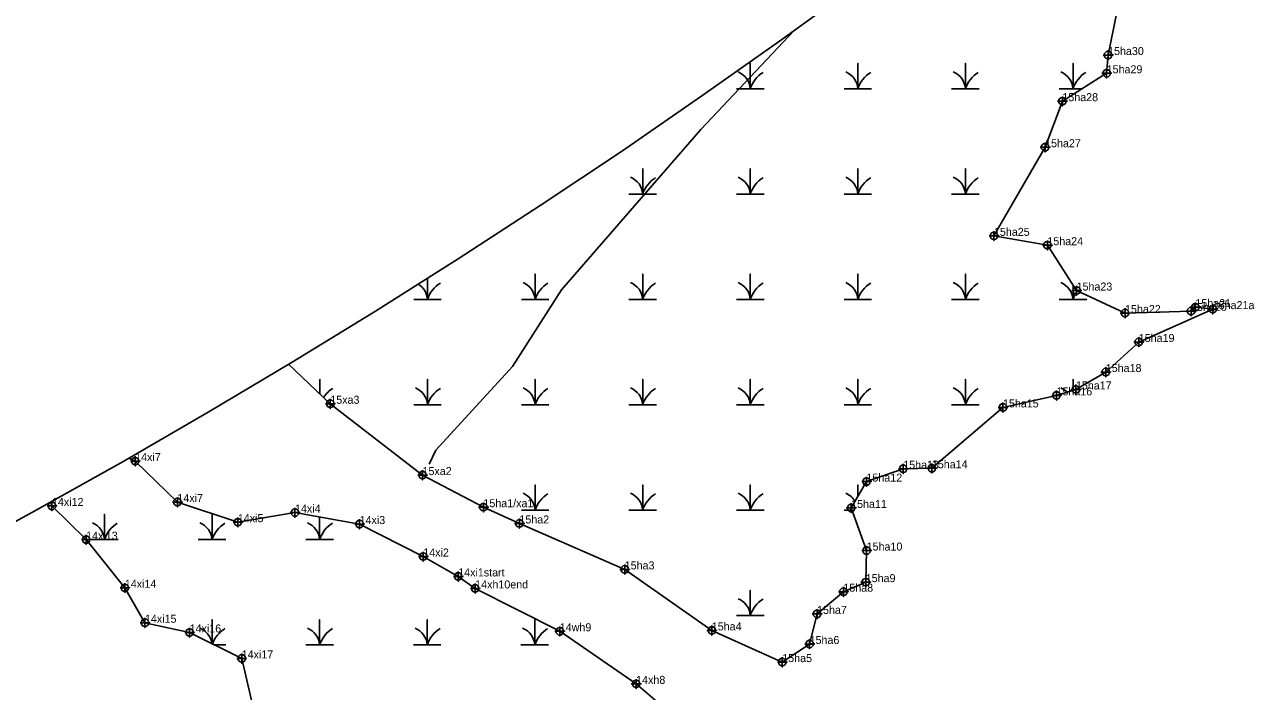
# Model space of a CAD drawing. Extents: x 2071991 to 2268989, y 436479 to 469629.
# Drawn here: x 2264295 to 2265063, y 443228 to 443644 of the extents above; entities that cross this region are included whole.
import ezdxf

# ---------------------------------------------------------------- set-up
doc = ezdxf.new("R2010")
doc.units = 0
for name, color, linetype in [('approx_PSA', 7, 'Continuous'), ('Exist Environmental Wetland Boundary', 7, 'Continuous'), ('Exist Environmental Wetland Boundary Cogo Comment', 7, 'Continuous'), ('Exist Environmental Wetland Boundary Cogo Point CELL', 7, 'Continuous'), ('Exist Hydro Jurisdictional Stream or Body of Water NEU Mitigable', 7, 'Continuous'), ('Exist Hydro Swamp or Marsh', 7, 'Continuous')]:
    doc.layers.add(name, color=color, linetype=linetype)

msp = doc.modelspace()

# ---------------------------------------------------------------- linework, layer by layer
at = {"layer": 'approx_PSA'}
for p, q in [((2264768.22, 443634.57), (2264817.62, 443670.41)), ((2264718.36, 443599.38), (2264768.22, 443634.57)), ((2264668.04, 443564.82), (2264718.36, 443599.38)), ((2264617.29, 443530.92), (2264668.04, 443564.82)), ((2264566.1, 443497.68), (2264617.29, 443530.92)), ((2264514.49, 443465.1), (2264566.1, 443497.68)), ((2264462.46, 443433.19), (2264514.49, 443465.1)), ((2264410.03, 443401.96), (2264462.46, 443433.19)), ((2264357.2, 443371.4), (2264410.03, 443401.96)), ((2264303.97, 443341.53), (2264357.2, 443371.4)), ((2264250.37, 443312.35), (2264303.97, 443341.53))]:
    msp.add_line(p, q, dxfattribs=at)
at = {"layer": 'Exist Environmental Wetland Boundary'}
for points in [[(2264977.37, 443650.65), (2264972.1, 443624.96), (2264971.2, 443613.56), (2264943.54, 443596.15), (2264932.75, 443567.39), (2264900.79, 443512.04), (2264934.17, 443506.21), (2264952.41, 443477.9), (2264982.67, 443463.84), (2265023.89, 443465.08), (2265026.62, 443467.53), (2265037.47, 443466.29), (2264991.27, 443445.76), (2264970.65, 443426.99), (2264951.99, 443416.13), (2264939.88, 443412.42), (2264906.42, 443404.91), (2264862.01, 443366.93), (2264844.11, 443366.6), (2264821.16, 443358.6), (2264811.58, 443342.12), (2264821.27, 443315.53), (2264820.7, 443295.81), (2264806.74, 443289.84), (2264790.29, 443275.96), (2264785.62, 443257.18), (2264768.55, 443245.87), (2264724.54, 443265.69), (2264670.16, 443303.76), (2264604.36, 443332.46), (2264581.87, 443342.6)], [(2264581.87, 443342.6), (2264543.81, 443362.66), (2264486.22, 443407.19), (2264460.21, 443431.85)], [(2264360.42, 443373.27), (2264364.33, 443371.38), (2264390.73, 443345.82), (2264428.47, 443333.26), (2264464.16, 443339.25), (2264504.52, 443332.09), (2264544.3, 443311.82), (2264566.12, 443299.38), (2264576.72, 443291.89)], [(2264223.31, 443170.74), (2264357.83, 443154.1), (2264403.79, 443177.74), (2264439.35, 443212.19), (2264430.87, 443248.17), (2264398.35, 443264.38), (2264370.42, 443270.46), (2264357.87, 443292.26), (2264333.71, 443322.37), (2264312.34, 443343.4), (2264311.59, 443345.81)], [(2264576.72, 443291.89), (2264629.57, 443265.14), (2264677.27, 443232.29), (2264718.18, 443197.36), (2264732.9, 443166.21), (2264757.9, 443162.2), (2264765.63, 443135.17), (2264753.88, 443110.59), (2264729.53, 443105.02), (2264706.61, 443072.05)]]:
    msp.add_lwpolyline(points, dxfattribs=at)
at = {"layer": 'Exist Environmental Wetland Boundary Cogo Point CELL'}
for points in [[(2264972.1, 443627.96), (2264972.1, 443621.96), (2264972.1, 443624.96), (2264975.1, 443624.96), (2264969.1, 443624.96)], [(2264971.2, 443616.56), (2264971.2, 443610.56), (2264971.2, 443613.56), (2264974.2, 443613.56), (2264968.2, 443613.56)], [(2264943.54, 443599.15), (2264943.54, 443593.15), (2264943.54, 443596.15), (2264946.54, 443596.15), (2264940.54, 443596.15)], [(2264932.75, 443570.39), (2264932.75, 443564.39), (2264932.75, 443567.39), (2264935.75, 443567.39), (2264929.75, 443567.39)], [(2264900.79, 443515.04), (2264900.79, 443509.04), (2264900.79, 443512.04), (2264903.79, 443512.04), (2264897.79, 443512.04)], [(2264934.17, 443509.21), (2264934.17, 443503.21), (2264934.17, 443506.21), (2264937.17, 443506.21), (2264931.17, 443506.21)], [(2264952.41, 443480.9), (2264952.41, 443474.9), (2264952.41, 443477.9), (2264955.41, 443477.9), (2264949.41, 443477.9)], [(2265026.62, 443470.53), (2265026.62, 443464.53), (2265026.62, 443467.53), (2265029.62, 443467.53), (2265023.62, 443467.53)], [(2265037.47, 443469.29), (2265037.47, 443463.29), (2265037.47, 443466.29), (2265040.47, 443466.29), (2265034.47, 443466.29)], [(2264982.67, 443466.84), (2264982.67, 443460.84), (2264982.67, 443463.84), (2264985.67, 443463.84), (2264979.67, 443463.84)], [(2265023.89, 443468.08), (2265023.89, 443462.08), (2265023.89, 443465.08), (2265026.89, 443465.08), (2265020.89, 443465.08)], [(2264991.27, 443448.76), (2264991.27, 443442.76), (2264991.27, 443445.76), (2264994.27, 443445.76), (2264988.27, 443445.76)], [(2264970.65, 443429.99), (2264970.65, 443423.99), (2264970.65, 443426.99), (2264973.65, 443426.99), (2264967.65, 443426.99)], [(2264951.99, 443419.13), (2264951.99, 443413.13), (2264951.99, 443416.13), (2264954.99, 443416.13), (2264948.99, 443416.13)], [(2264486.22, 443410.19), (2264486.22, 443404.19), (2264486.22, 443407.19), (2264489.22, 443407.19), (2264483.22, 443407.19)], [(2264906.42, 443407.91), (2264906.42, 443401.91), (2264906.42, 443404.91), (2264909.42, 443404.91), (2264903.42, 443404.91)], [(2264939.88, 443415.42), (2264939.88, 443409.42), (2264939.88, 443412.42), (2264942.88, 443412.42), (2264936.88, 443412.42)], [(2264364.33, 443374.38), (2264364.33, 443368.38), (2264364.33, 443371.38), (2264367.33, 443371.38), (2264361.33, 443371.38)], [(2264844.11, 443369.6), (2264844.11, 443363.6), (2264844.11, 443366.6), (2264847.11, 443366.6), (2264841.11, 443366.6)], [(2264862.01, 443369.93), (2264862.01, 443363.93), (2264862.01, 443366.93), (2264865.01, 443366.93), (2264859.01, 443366.93)], [(2264543.81, 443365.66), (2264543.81, 443359.66), (2264543.81, 443362.66), (2264546.81, 443362.66), (2264540.81, 443362.66)], [(2264821.16, 443361.6), (2264821.16, 443355.6), (2264821.16, 443358.6), (2264824.16, 443358.6), (2264818.16, 443358.6)], [(2264312.34, 443346.4), (2264312.34, 443340.4), (2264312.34, 443343.4), (2264315.34, 443343.4), (2264309.34, 443343.4)], [(2264390.73, 443348.82), (2264390.73, 443342.82), (2264390.73, 443345.82), (2264393.73, 443345.82), (2264387.73, 443345.82)], [(2264464.16, 443342.25), (2264464.16, 443336.25), (2264464.16, 443339.25), (2264467.16, 443339.25), (2264461.16, 443339.25)], [(2264581.87, 443345.6), (2264581.87, 443339.6), (2264581.87, 443342.6), (2264584.87, 443342.6), (2264578.87, 443342.6)], [(2264811.58, 443345.12), (2264811.58, 443339.12), (2264811.58, 443342.12), (2264814.58, 443342.12), (2264808.58, 443342.12)], [(2264428.47, 443336.26), (2264428.47, 443330.26), (2264428.47, 443333.26), (2264431.47, 443333.26), (2264425.47, 443333.26)], [(2264504.52, 443335.09), (2264504.52, 443329.09), (2264504.52, 443332.09), (2264507.52, 443332.09), (2264501.52, 443332.09)], [(2264604.36, 443335.46), (2264604.36, 443329.46), (2264604.36, 443332.46), (2264607.36, 443332.46), (2264601.36, 443332.46)], [(2264333.71, 443325.37), (2264333.71, 443319.37), (2264333.71, 443322.37), (2264336.71, 443322.37), (2264330.71, 443322.37)], [(2264821.27, 443318.53), (2264821.27, 443312.53), (2264821.27, 443315.53), (2264824.27, 443315.53), (2264818.27, 443315.53)], [(2264544.3, 443314.82), (2264544.3, 443308.82), (2264544.3, 443311.82), (2264547.3, 443311.82), (2264541.3, 443311.82)], [(2264566.12, 443302.38), (2264566.12, 443296.38), (2264566.12, 443299.38), (2264569.12, 443299.38), (2264563.12, 443299.38)], [(2264670.16, 443306.76), (2264670.16, 443300.76), (2264670.16, 443303.76), (2264673.16, 443303.76), (2264667.16, 443303.76)], [(2264357.87, 443295.26), (2264357.87, 443289.26), (2264357.87, 443292.26), (2264360.87, 443292.26), (2264354.87, 443292.26)], [(2264576.72, 443294.89), (2264576.72, 443288.89), (2264576.72, 443291.89), (2264579.72, 443291.89), (2264573.72, 443291.89)], [(2264806.74, 443292.84), (2264806.74, 443286.84), (2264806.74, 443289.84), (2264809.74, 443289.84), (2264803.74, 443289.84)], [(2264820.7, 443298.81), (2264820.7, 443292.81), (2264820.7, 443295.81), (2264823.7, 443295.81), (2264817.7, 443295.81)], [(2264790.29, 443278.96), (2264790.29, 443272.96), (2264790.29, 443275.96), (2264793.29, 443275.96), (2264787.29, 443275.96)], [(2264370.42, 443273.46), (2264370.42, 443267.46), (2264370.42, 443270.46), (2264373.42, 443270.46), (2264367.42, 443270.46)], [(2264398.35, 443267.38), (2264398.35, 443261.38), (2264398.35, 443264.38), (2264401.35, 443264.38), (2264395.35, 443264.38)], [(2264629.57, 443268.14), (2264629.57, 443262.14), (2264629.57, 443265.14), (2264632.57, 443265.14), (2264626.57, 443265.14)], [(2264724.54, 443268.69), (2264724.54, 443262.69), (2264724.54, 443265.69), (2264727.54, 443265.69), (2264721.54, 443265.69)], [(2264785.62, 443260.18), (2264785.62, 443254.18), (2264785.62, 443257.18), (2264788.62, 443257.18), (2264782.62, 443257.18)], [(2264430.87, 443251.17), (2264430.87, 443245.17), (2264430.87, 443248.17), (2264433.87, 443248.17), (2264427.87, 443248.17)], [(2264768.55, 443248.87), (2264768.55, 443242.87), (2264768.55, 443245.87), (2264771.55, 443245.87), (2264765.55, 443245.87)], [(2264677.27, 443235.29), (2264677.27, 443229.29), (2264677.27, 443232.29), (2264680.27, 443232.29), (2264674.27, 443232.29)]]:
    msp.add_lwpolyline(points, dxfattribs=at)
for centre in [(2264972.1, 443624.96), (2264971.2, 443613.56), (2264943.54, 443596.15), (2264932.75, 443567.39), (2264900.79, 443512.04), (2264934.17, 443506.21), (2264952.41, 443477.9), (2265026.62, 443467.53), (2264982.67, 443463.84), (2265023.89, 443465.08), (2265037.47, 443466.29), (2264991.27, 443445.76), (2264970.65, 443426.99), (2264951.99, 443416.13), (2264486.22, 443407.19), (2264939.88, 443412.42), (2264906.42, 443404.91), (2264364.33, 443371.38), (2264543.81, 443362.66), (2264844.11, 443366.6), (2264862.01, 443366.93), (2264821.16, 443358.6), (2264390.73, 443345.82), (2264312.34, 443343.4), (2264464.16, 443339.25), (2264581.87, 443342.6), (2264811.58, 443342.12), (2264428.47, 443333.26), (2264504.52, 443332.09), (2264604.36, 443332.46), (2264333.71, 443322.37), (2264821.27, 443315.53), (2264544.3, 443311.82), (2264566.12, 443299.38), (2264670.16, 443303.76), (2264357.87, 443292.26), (2264576.72, 443291.89), (2264820.7, 443295.81), (2264806.74, 443289.84), (2264790.29, 443275.96), (2264370.42, 443270.46), (2264398.35, 443264.38), (2264629.57, 443265.14), (2264724.54, 443265.69), (2264785.62, 443257.18), (2264430.87, 443248.17), (2264768.55, 443245.87), (2264677.27, 443232.29)]:
    msp.add_circle(centre, 2.34, dxfattribs=at)
at = {"layer": 'Exist Hydro Jurisdictional Stream or Body of Water NEU Mitigable'}
msp.add_lwpolyline([(2264776.06, 443640.26), (2264717.64, 443578.56), (2264630.59, 443478.37), (2264600.12, 443430.46), (2264552.24, 443378.19), (2264547.89, 443369.48)], dxfattribs=at)
at = {"layer": 'Exist Hydro Swamp or Marsh'}
for p, q in [((2264487.03, 443406.56), (2264488.36, 443406.56)), ((2264807.17, 443340.78), (2264812.07, 443340.78)), ((2264413.99, 443256.58), (2264420.94, 443256.58))]:
    msp.add_line(p, q, dxfattribs=at)
for points in [[(2264739.97, 443603.91), (2264748.57, 443603.91), (2264748.57, 443619.69), (2264748.57, 443603.91), (2264757.17, 443603.91)], [(2264807.17, 443603.91), (2264815.77, 443603.91), (2264815.77, 443619.69), (2264815.77, 443603.91), (2264824.37, 443603.91)], [(2264874.37, 443603.91), (2264882.98, 443603.91), (2264882.98, 443619.69), (2264882.98, 443603.91), (2264891.58, 443603.91)], [(2264941.58, 443603.91), (2264950.18, 443603.91), (2264950.18, 443619.69), (2264950.18, 443603.91), (2264955.86, 443603.91)], [(2264672.76, 443538.13), (2264681.37, 443538.13), (2264681.37, 443553.91), (2264681.37, 443538.13), (2264689.97, 443538.13)], [(2264739.97, 443538.13), (2264748.57, 443538.13), (2264748.57, 443553.91), (2264748.57, 443538.13), (2264757.17, 443538.13)], [(2264807.17, 443538.13), (2264815.77, 443538.13), (2264815.77, 443553.91), (2264815.77, 443538.13), (2264824.37, 443538.13)], [(2264874.37, 443538.13), (2264882.98, 443538.13), (2264882.98, 443553.91), (2264882.98, 443538.13), (2264891.58, 443538.13)], [(2264538.36, 443472.35), (2264546.96, 443472.35), (2264546.96, 443485.6)], [(2264546.96, 443485.6), (2264546.96, 443472.35), (2264555.56, 443472.35)], [(2264605.56, 443472.35), (2264614.16, 443472.35), (2264614.16, 443488.13), (2264614.16, 443472.35), (2264622.76, 443472.35)], [(2264672.76, 443472.35), (2264681.37, 443472.35), (2264681.37, 443488.13), (2264681.37, 443472.35), (2264689.97, 443472.35)], [(2264739.97, 443472.35), (2264748.57, 443472.35), (2264748.57, 443488.13), (2264748.57, 443472.35), (2264757.17, 443472.35)], [(2264807.17, 443472.35), (2264815.77, 443472.35), (2264815.77, 443488.13), (2264815.77, 443472.35), (2264824.37, 443472.35)], [(2264874.37, 443472.35), (2264882.98, 443472.35), (2264882.98, 443488.13), (2264882.98, 443472.35), (2264891.58, 443472.35)], [(2264941.58, 443472.35), (2264950.18, 443472.35), (2264950.18, 443481.36)], [(2264950.18, 443481.36), (2264950.18, 443472.35), (2264958.78, 443472.35)], [(2264479.76, 443413.32), (2264479.76, 443422.35), (2264479.76, 443413.32)], [(2264538.36, 443406.56), (2264546.96, 443406.56), (2264546.96, 443422.35), (2264546.96, 443406.56), (2264555.56, 443406.56)], [(2264605.56, 443406.56), (2264614.16, 443406.56), (2264614.16, 443422.35), (2264614.16, 443406.56), (2264622.76, 443406.56)], [(2264672.76, 443406.56), (2264681.37, 443406.56), (2264681.37, 443422.35), (2264681.37, 443406.56), (2264689.97, 443406.56)], [(2264739.97, 443406.56), (2264748.57, 443406.56), (2264748.57, 443422.35), (2264748.57, 443406.56), (2264757.17, 443406.56)], [(2264807.17, 443406.56), (2264815.77, 443406.56), (2264815.77, 443422.35), (2264815.77, 443406.56), (2264824.37, 443406.56)], [(2264874.37, 443406.56), (2264882.98, 443406.56), (2264882.98, 443422.35), (2264882.98, 443406.56), (2264891.58, 443406.56)], [(2264950.18, 443415.58), (2264950.18, 443422.35), (2264950.18, 443415.58)], [(2264605.56, 443340.78), (2264614.16, 443340.78), (2264614.16, 443356.56), (2264614.16, 443340.78), (2264622.76, 443340.78)], [(2264672.76, 443340.78), (2264681.37, 443340.78), (2264681.37, 443356.56), (2264681.37, 443340.78), (2264689.97, 443340.78)], [(2264739.97, 443340.78), (2264748.57, 443340.78), (2264748.57, 443356.56), (2264748.57, 443340.78), (2264757.17, 443340.78)], [(2264815.77, 443349.34), (2264815.77, 443356.56), (2264815.77, 443349.34)], [(2264336.53, 443322.36), (2264345.13, 443322.36), (2264345.13, 443338.14), (2264345.13, 443322.36), (2264353.74, 443322.36)], [(2264403.74, 443322.36), (2264412.34, 443322.36), (2264412.34, 443338.14), (2264412.34, 443322.36), (2264420.94, 443322.36)], [(2264470.94, 443322.36), (2264479.54, 443322.36), (2264479.54, 443336.52)], [(2264479.54, 443336.52), (2264479.54, 443322.36), (2264488.14, 443322.36)], [(2264739.97, 443275), (2264748.57, 443275), (2264748.57, 443290.78), (2264748.57, 443275), (2264757.17, 443275)], [(2264412.34, 443257.4), (2264412.34, 443272.36), (2264412.34, 443257.4)], [(2264470.94, 443256.58), (2264479.54, 443256.58), (2264479.54, 443272.36), (2264479.54, 443256.58), (2264488.14, 443256.58)], [(2264538.14, 443256.58), (2264546.74, 443256.58), (2264546.74, 443272.36), (2264546.74, 443256.58), (2264555.34, 443256.58)], [(2264605.34, 443256.58), (2264613.95, 443256.58), (2264613.95, 443272.36), (2264613.95, 443256.58), (2264622.55, 443256.58)]]:
    msp.add_lwpolyline(points, dxfattribs=at)
for centre, radius, start, end in [((2264736.3, 443603.02), 12.3, 4.14034, 67.53497), ((2264766.81, 443597.85), 19.22, 122.12745, 161.62219), ((2264803.51, 443603.02), 12.3, 4.14034, 67.53497), ((2264834.01, 443597.85), 19.22, 122.12745, 161.62219), ((2264870.71, 443603.02), 12.3, 4.14034, 67.53497), ((2264901.22, 443597.85), 19.22, 122.12745, 161.62219), ((2264937.91, 443603.02), 12.3, 4.14034, 67.53497), ((2264968.42, 443597.85), 19.22, 122.12745, 161.62219), ((2264669.1, 443537.24), 12.3, 4.14034, 67.53497), ((2264699.61, 443532.07), 19.22, 122.12745, 161.62219), ((2264736.3, 443537.24), 12.3, 4.14034, 67.53497), ((2264766.81, 443532.07), 19.22, 122.12745, 161.62219), ((2264803.51, 443537.24), 12.3, 4.14034, 67.53497), ((2264834.01, 443532.07), 19.22, 122.12745, 161.62219), ((2264870.71, 443537.24), 12.3, 4.14034, 67.53497), ((2264901.22, 443532.07), 19.22, 122.12745, 161.62219), ((2264534.69, 443471.46), 12.3, 4.14034, 58.36079), ((2264565.2, 443466.28), 19.22, 122.12745, 161.62219), ((2264601.9, 443471.46), 12.3, 4.14034, 67.53497), ((2264632.41, 443466.28), 19.22, 122.12745, 161.62219), ((2264669.1, 443471.46), 12.3, 4.14034, 67.53497), ((2264699.61, 443466.28), 19.22, 122.12745, 161.62219), ((2264736.3, 443471.46), 12.3, 4.14034, 67.53497), ((2264766.81, 443466.28), 19.22, 122.12745, 161.62219), ((2264803.51, 443471.46), 12.3, 4.14034, 67.53497), ((2264834.01, 443466.28), 19.22, 122.12745, 161.62219), ((2264870.71, 443471.46), 12.3, 4.14034, 67.53497), ((2264901.22, 443466.28), 19.22, 122.12745, 161.62219), ((2264937.91, 443471.46), 12.3, 4.14034, 67.53497), ((2264968.42, 443466.28), 19.22, 143.71502, 161.62219), ((2264498, 443400.5), 19.22, 122.12745, 146.27142), ((2264534.69, 443405.68), 12.3, 4.14034, 67.53497), ((2264565.2, 443400.5), 19.22, 122.12745, 161.62219), ((2264601.9, 443405.68), 12.3, 4.14034, 67.53497), ((2264632.41, 443400.5), 19.22, 122.12745, 161.62219), ((2264669.1, 443405.68), 12.3, 4.14034, 67.53497), ((2264699.61, 443400.5), 19.22, 122.12745, 161.62219), ((2264736.3, 443405.68), 12.3, 4.14034, 67.53497), ((2264766.81, 443400.5), 19.22, 122.12745, 161.62219), ((2264803.51, 443405.68), 12.3, 4.14034, 67.53497), ((2264834.01, 443400.5), 19.22, 122.12745, 161.62219), ((2264870.71, 443405.68), 12.3, 4.14034, 67.53497), ((2264901.22, 443400.5), 19.22, 122.12745, 161.62219), ((2264937.91, 443405.68), 12.3, 45.56283, 67.53497), ((2264601.9, 443339.9), 12.3, 4.14034, 67.53497), ((2264632.41, 443334.72), 19.22, 122.12745, 161.62219), ((2264669.1, 443339.9), 12.3, 4.14034, 67.53497), ((2264699.61, 443334.72), 19.22, 122.12745, 161.62219), ((2264736.3, 443339.9), 12.3, 4.14034, 67.53497), ((2264766.81, 443334.72), 19.22, 122.12745, 161.62219), ((2264803.51, 443339.9), 12.3, 31.37026, 67.53497), ((2264332.87, 443321.47), 12.3, 4.14034, 67.53497), ((2264363.38, 443316.3), 19.22, 122.12745, 161.62219), ((2264400.07, 443321.47), 12.3, 4.14034, 67.53497), ((2264430.58, 443316.3), 19.22, 122.12745, 161.62219), ((2264467.27, 443321.47), 12.3, 4.14034, 67.53497), ((2264497.78, 443316.3), 19.22, 122.12745, 161.62219), ((2264736.3, 443274.12), 12.3, 4.14034, 67.53497), ((2264766.81, 443268.94), 19.22, 122.12745, 161.62219), ((2264400.07, 443255.69), 12.3, 8.22715, 67.53497), ((2264430.58, 443250.52), 19.22, 122.12745, 159.40512), ((2264467.27, 443255.69), 12.3, 4.14034, 67.53497), ((2264497.78, 443250.52), 19.22, 122.12745, 161.62219), ((2264534.48, 443255.69), 12.3, 4.14034, 67.53497), ((2264564.99, 443250.52), 19.22, 122.12745, 161.62219), ((2264601.68, 443255.69), 12.3, 4.14034, 67.53497), ((2264632.19, 443250.52), 19.22, 122.12745, 161.62219)]:
    msp.add_arc(centre, radius, start, end, dxfattribs=at)

# ---------------------------------------------------------------- texts
at = {"layer": 'Exist Environmental Wetland Boundary Cogo Comment'}
for s, p in [('15ha30', (2264972.1, 443624.96)), ('15ha29', (2264971.2, 443613.56)), ('15ha28', (2264943.54, 443596.15)), ('15ha27', (2264932.75, 443567.39)), ('15ha25', (2264900.79, 443512.04)), ('15ha24', (2264934.17, 443506.21)), ('15ha23', (2264952.41, 443477.9)), ('15ha20', (2265023.89, 443465.08)), ('15ha21', (2265026.62, 443467.53)), ('15ha21a', (2265037.47, 443466.29)), ('15ha22', (2264982.67, 443463.84)), ('15ha19', (2264991.27, 443445.76)), ('15ha18', (2264970.65, 443426.99)), ('15ha16', (2264939.88, 443412.42)), ('15ha17', (2264951.99, 443416.13)), ('15xa3', (2264486.22, 443407.19)), ('15ha15', (2264906.42, 443404.91)), ('14xi7', (2264364.33, 443371.38)), ('15ha13', (2264844.11, 443366.6)), ('15ha14', (2264862.01, 443366.93)), ('15xa2', (2264543.81, 443362.66)), ('15ha12', (2264821.16, 443358.6)), ('14xi12', (2264312.34, 443343.4)), ('14xi7', (2264390.73, 443345.82)), ('15ha1/xa1', (2264581.87, 443342.6)), ('15ha11', (2264811.58, 443342.12)), ('14xi4', (2264464.16, 443339.25)), ('14xi5', (2264428.47, 443333.26)), ('14xi3', (2264504.52, 443332.09)), ('15ha2', (2264604.36, 443332.46)), ('14xi13', (2264333.71, 443322.37)), ('14xi2', (2264544.3, 443311.82)), ('15ha10', (2264821.27, 443315.53)), ('15ha3', (2264670.16, 443303.76)), ('14xi1start', (2264566.12, 443299.38)), ('15ha9', (2264820.7, 443295.81)), ('14xi14', (2264357.87, 443292.26)), ('14xh10end', (2264576.72, 443291.89)), ('15ha8', (2264806.74, 443289.84)), ('15ha7', (2264790.29, 443275.96)), ('14xi15', (2264370.42, 443270.46)), ('14xi16', (2264398.35, 443264.38)), ('14wh9', (2264629.57, 443265.14)), ('15ha4', (2264724.54, 443265.69)), ('15ha6', (2264785.62, 443257.18)), ('14xi17', (2264430.87, 443248.17)), ('15ha5', (2264768.55, 443245.87)), ('14xh8', (2264677.27, 443232.29))]:
    msp.add_text(s, height=5, dxfattribs=at).set_placement(p)

doc.saveas('drawing.dxf')
